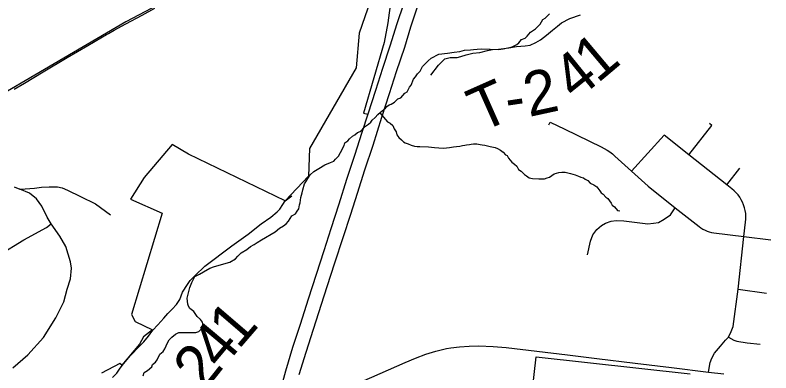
# Model space of a CAD drawing. Extents: x 0 to 34, y 0 to 22.
# Drawn here: x 6.8174 to 7.3039, y 19.3256 to 19.556 of the extents above; entities that cross this region are included whole.
import ezdxf

# ---------------------------------------------------------------- set-up
doc = ezdxf.new("R2010")
doc.units = 0
for name, color, linetype in [('GM_X_City_Street', 7, 'Continuous'), ('GM_X_Corporation', 7, 'Continuous'), ('GM_X_Interchange_Ramps', 7, 'Continuous'), ('GM_X_Interstate_Route', 7, 'Continuous'), ('GM_X_Minor_River', 7, 'Continuous'), ('GM_X_Rail_Line', 7, 'Continuous'), ('GM_X_State_Route', 7, 'Continuous'), ('GM_X_Township_Road', 7, 'Continuous'), ('GM_X_Township_Road_Text', 7, 'Continuous')]:
    doc.layers.add(name, color=color, linetype=linetype)

msp = doc.modelspace()

# ---------------------------------------------------------------- linework, layer by layer
at = {"layer": 'GM_X_City_Street'}
for points in [[(6.81589, 19.32886), (6.82565, 19.33727), (6.83569, 19.34839), (6.84355, 19.36113), (6.8487, 19.37144), (6.85087, 19.37957), (6.85304, 19.38608), (6.85359, 19.39313), (6.85301, 19.39712), (6.85164, 19.40198), (6.85007, 19.40696), (6.84621, 19.41355), (6.84065, 19.42155), (6.83792, 19.42593), (6.8346, 19.43296), (6.83109, 19.43764), (6.82661, 19.44134), (6.82052, 19.44391)], [(6.81673, 19.44547), (6.82052, 19.44391), (6.82375, 19.44422), (6.82982, 19.44448), (6.83442, 19.44522), (6.8394, 19.44541), (6.84476, 19.44534), (6.84757, 19.44471), (6.85102, 19.44336), (6.85944, 19.43922), (6.86908, 19.43456), (6.87875, 19.42736)], [(6.74455, 19.33541), (6.7558, 19.34885), (6.7566, 19.3498), (6.77313, 19.37018), (6.78863, 19.38622), (6.7928, 19.39075), (6.79464, 19.39275), (6.80676, 19.40143), (6.82307, 19.41137), (6.83765, 19.41924), (6.84065, 19.42155)]]:
    msp.add_lwpolyline(points, dxfattribs=at)
at = {"layer": 'GM_X_Corporation'}
for points in [[(7.05172, 19.58168), (7.03884, 19.54427), (7.03691, 19.5221), (7.00689, 19.47013), (7.00628, 19.45234), (6.9913, 19.43628), (6.92893, 19.46645), (6.91845, 19.47259), (6.90056, 19.45148), (6.89162, 19.43741), (6.91206, 19.42851), (6.89227, 19.36317), (6.89471, 19.35862), (6.90592, 19.35337), (6.90014, 19.34874), (6.89747, 19.34415), (6.88612, 19.33059), (6.88477, 19.33164), (6.87301, 19.32535)], [(7.14715, 19.28651), (7.15279, 19.336), (7.25192, 19.325)]]:
    msp.add_lwpolyline(points, dxfattribs=at)
at = {"layer": 'GM_X_Interchange_Ramps'}
msp.add_lwpolyline([(7.06191, 19.64238), (7.06361, 19.63881), (7.06489, 19.63273), (7.06529, 19.62895), (7.06598, 19.62338), (7.06592, 19.61888), (7.06554, 19.61394), (7.05951, 19.5669), (7.05814, 19.55752), (7.05733, 19.55092), (7.05493, 19.53838), (7.04172, 19.49288), (7.04452, 19.49216)], dxfattribs=at)
at = {"layer": 'GM_X_Interstate_Route'}
for points in [[(7.07599, 19.56039), (7.072, 19.54813), (7.06797, 19.53512), (7.0628, 19.51947), (7.0582, 19.50519), (7.05335, 19.49002), (7.04758, 19.47207), (7.04231, 19.45616), (7.03754, 19.44115), (7.03322, 19.42758), (7.0283, 19.41257), (7.02303, 19.39632), (7.01811, 19.38106), (7.01438, 19.36953), (7.00926, 19.35343), (7.00454, 19.33882), (7.00012, 19.3244)], [(7.06736, 19.56313), (7.06318, 19.55028), (7.05856, 19.53602), (7.05397, 19.52162), (7.04938, 19.50734), (7.04452, 19.49216)], [(7.04452, 19.49216), (7.04067, 19.48031), (7.03594, 19.46564), (7.03082, 19.45004), (7.02579, 19.43425), (7.02074, 19.41842), (7.01617, 19.40414), (7.01128, 19.38899), (7.00607, 19.37296), (7.0009, 19.35666), (6.99606, 19.34185), (6.9914, 19.32664), (6.98588, 19.30639), (6.98402, 19.29939), (6.98252, 19.29401), (6.98221, 19.29253)]]:
    msp.add_lwpolyline(points, dxfattribs=at)
at = {"layer": 'GM_X_Minor_River'}
for points in [[(6.95931, 19.39914), (6.96068, 19.40081), (6.96301, 19.40284), (6.96649, 19.40502), (6.96882, 19.40705), (6.97132, 19.40831), (6.97325, 19.40959), (6.97595, 19.41122), (6.97865, 19.41286), (6.98212, 19.41486), (6.98482, 19.41649), (6.98754, 19.41888), (6.99023, 19.42033), (6.99178, 19.42162), (6.99334, 19.42328), (6.99552, 19.42664), (6.99783, 19.4281), (6.99902, 19.42977), (7, 19.43126), (7.00045, 19.43372), (7.00086, 19.43503), (7.00133, 19.43863), (7.00175, 19.44013), (7.00216, 19.44164), (7.00259, 19.44352), (7.00364, 19.44729), (7.00462, 19.44859), (7.00522, 19.44971), (7.00621, 19.45139), (7.00739, 19.45307), (7.00972, 19.45528), (7.01281, 19.45729), (7.01667, 19.45965), (7.02051, 19.46107), (7.02262, 19.46196), (7.0236, 19.46326), (7.02555, 19.46511), (7.02694, 19.46754), (7.02914, 19.47203), (7.02975, 19.47372), (7.03149, 19.475), (7.03266, 19.4763), (7.03461, 19.47795), (7.03615, 19.47886), (7.0377, 19.48034), (7.03943, 19.48105), (7.04079, 19.48215), (7.04177, 19.48326), (7.04294, 19.48456), (7.04487, 19.48584), (7.04642, 19.48694), (7.04721, 19.48824), (7.04916, 19.49009), (7.05091, 19.49194), (7.05266, 19.49341), (7.05576, 19.49598), (7.05674, 19.49709), (7.0581, 19.4982), (7.05944, 19.49873), (7.06156, 19.5), (7.0637, 19.50203), (7.06562, 19.50274), (7.06835, 19.5057), (7.0697, 19.50662), (7.0713, 19.50961), (7.07228, 19.51091), (7.07389, 19.51466), (7.07507, 19.51633), (7.07645, 19.51819), (7.0782, 19.51986), (7.07961, 19.52285), (7.08116, 19.52433), (7.08331, 19.52655), (7.08525, 19.5282), (7.09007, 19.53092), (7.09578, 19.53153), (7.09997, 19.53218), (7.10378, 19.53265), (7.10665, 19.53333), (7.11045, 19.53361), (7.11255, 19.53394), (7.11483, 19.53407), (7.11788, 19.53418), (7.12869, 19.53389), (7.13155, 19.5342), (7.13575, 19.53504), (7.13728, 19.53556), (7.13862, 19.5361), (7.14036, 19.537), (7.14171, 19.5381), (7.14348, 19.54033), (7.14578, 19.54122), (7.14714, 19.54251), (7.1491, 19.54492), (7.15104, 19.54639), (7.15238, 19.54711), (7.15375, 19.54841), (7.15531, 19.55026), (7.15709, 19.55306), (7.15863, 19.55397), (7.15981, 19.55526)], [(7.15981, 19.55526), (7.16136, 19.55674)], [(7.05221, 19.49303), (7.05706, 19.48723), (7.05894, 19.48642), (7.06061, 19.48486), (7.0615, 19.48275), (7.0626, 19.48082), (7.06312, 19.47891), (7.0644, 19.47717), (7.06607, 19.47561), (7.06737, 19.47444), (7.0685, 19.47384), (7.07038, 19.47304), (7.07244, 19.47222), (7.07452, 19.4716), (7.07622, 19.47137), (7.07793, 19.47132), (7.08343, 19.47118), (7.08551, 19.47093), (7.08741, 19.47069), (7.09025, 19.47043), (7.0931, 19.47036), (7.09709, 19.47063), (7.09957, 19.47113), (7.10148, 19.47127), (7.10376, 19.47159), (7.10548, 19.47193), (7.10682, 19.47227), (7.10796, 19.47243), (7.10987, 19.47276), (7.11101, 19.47292), (7.11254, 19.47307), (7.11462, 19.47302), (7.11671, 19.47277), (7.11803, 19.47255), (7.11973, 19.47231), (7.12332, 19.47127), (7.12634, 19.47063), (7.12784, 19.47002), (7.12991, 19.46902), (7.13158, 19.46764), (7.13306, 19.46609), (7.13418, 19.46549), (7.1351, 19.46395), (7.13712, 19.46124), (7.13898, 19.46006), (7.14028, 19.45869), (7.14156, 19.45657), (7.14323, 19.45539), (7.14527, 19.45344), (7.14658, 19.45246), (7.14826, 19.45128), (7.15053, 19.45084), (7.15451, 19.45055), (7.15679, 19.45049), (7.15812, 19.45064), (7.15984, 19.45117), (7.16137, 19.4517), (7.16292, 19.4526), (7.16446, 19.4537), (7.16752, 19.45457), (7.16943, 19.4549), (7.17152, 19.45484), (7.17492, 19.454), (7.17793, 19.45316), (7.18, 19.45235), (7.1815, 19.45155), (7.1832, 19.45113), (7.18432, 19.45034), (7.18601, 19.44953), (7.18767, 19.44778), (7.18993, 19.44678), (7.19179, 19.4454), (7.19382, 19.44288), (7.19473, 19.44153), (7.19604, 19.44074), (7.1977, 19.4388), (7.19901, 19.43782), (7.20102, 19.43492), (7.20175, 19.43357), (7.20324, 19.43259), (7.20527, 19.43026), (7.20659, 19.42984)], [(6.89986, 19.32371), (6.90048, 19.32577), (6.9026, 19.32705), (6.90532, 19.32944), (6.90593, 19.33094), (6.90768, 19.33241), (6.90886, 19.33409), (6.91047, 19.33765), (6.9126, 19.3393), (6.91379, 19.34117), (6.91559, 19.34491), (6.91659, 19.34697), (6.91834, 19.34863), (6.92067, 19.35047), (6.92279, 19.35155), (6.9245, 19.3517), (6.93152, 19.35151), (6.9338, 19.35164), (6.93571, 19.35216), (6.93766, 19.3542), (6.93808, 19.35551), (6.93831, 19.35702), (6.93795, 19.35817), (6.93667, 19.35991), (6.93463, 19.36186), (6.93243, 19.36514), (6.92982, 19.36711), (6.92891, 19.36865), (6.92856, 19.3698), (6.92809, 19.37379), (6.92997, 19.38057), (6.9312, 19.38376), (6.933, 19.38769), (6.93608, 19.38913), (6.93859, 19.39077), (6.94264, 19.39313), (6.9457, 19.39419), (6.95565, 19.39696), (6.95931, 19.39914)]]:
    msp.add_lwpolyline(points, dxfattribs=at)
at = {"layer": 'GM_X_Rail_Line'}
msp.add_lwpolyline([(7.16666, 19.69799), (6.88858, 19.5517), (6.75005, 19.47049), (6.70933, 19.44446), (6.69366, 19.42791), (6.67358, 19.39914), (6.65363, 19.38387), (6.63306, 19.37462), (6.46537, 19.34794), (6.35756, 19.32849), (6.3445, 19.33077), (6.32664, 19.34017), (6.31455, 19.34079), (6.28029, 19.33452), (6.2685, 19.3267), (6.25312, 19.30824), (6.20517, 19.18488), (6.19916, 19.18173), (6.18438, 19.18787), (6.15614, 19.1781)], dxfattribs=at)
at = {"layer": 'GM_X_State_Route'}
for points in [[(6.88115, 19.5462), (6.88877, 19.5504), (6.89916, 19.55602), (6.90742, 19.56036)], [(6.81685, 19.5082), (6.82348, 19.5122), (6.83538, 19.51939), (6.85084, 19.52879), (6.86413, 19.53642), (6.8689, 19.5392), (6.87626, 19.54351), (6.87756, 19.54422), (6.88115, 19.5462)], [(7.03279, 19.31655), (7.03566, 19.31785), (7.04695, 19.32273), (7.0685, 19.33238), (7.07514, 19.33507), (7.08182, 19.33759), (7.08824, 19.33951), (7.09504, 19.34126), (7.09784, 19.3417), (7.10354, 19.34236), (7.10968, 19.34269), (7.11598, 19.34304), (7.12514, 19.34252), (7.13359, 19.34187), (7.17296, 19.33721), (7.19182, 19.3349), (7.21649, 19.33183), (7.24002, 19.32915), (7.2637, 19.32612), (7.27367, 19.32505)]]:
    msp.add_lwpolyline(points, dxfattribs=at)
at = {"layer": 'GM_X_Township_Road'}
for p, q in [((7.21423, 19.45553), (7.23516, 19.4787)), ((7.27561, 19.44671), (7.28405, 19.45738)), ((7.28293, 19.3794), (7.30113, 19.37691))]:
    msp.add_line(p, q, dxfattribs=at)
for points in [[(7.10425, 19.52938), (7.10778, 19.53046), (7.11204, 19.53148), (7.11647, 19.53199), (7.1215, 19.5331), (7.12465, 19.53387), (7.12865, 19.53412), (7.13513, 19.53497), (7.14024, 19.53574), (7.1457, 19.53625), (7.14893, 19.53668), (7.15268, 19.5383), (7.15567, 19.54), (7.1595, 19.54298), (7.16333, 19.54639), (7.16649, 19.54886), (7.16921, 19.55108), (7.17441, 19.5538), (7.18131, 19.55611)], [(7.08501, 19.51728), (7.08989, 19.52383), (7.09413, 19.52774), (7.09747, 19.52875), (7.1019, 19.52867), (7.10425, 19.52938)], [(7.1609, 19.48533), (7.16177, 19.48711), (7.17135, 19.48247), (7.1947, 19.47114), (7.19661, 19.47015), (7.19845, 19.46905), (7.20023, 19.46786), (7.20193, 19.46656), (7.20356, 19.46517), (7.21423, 19.45553), (7.22492, 19.44588), (7.24237, 19.43194), (7.25775, 19.41979), (7.25894, 19.41891), (7.2602, 19.41814), (7.26152, 19.41746), (7.26288, 19.41689), (7.26429, 19.41643), (7.26573, 19.41608), (7.26719, 19.41584), (7.28655, 19.41346), (7.30393, 19.41132)], [(7.25109, 19.4661), (7.26601, 19.48496), (7.26445, 19.4862)], [(7.2637, 19.32612), (7.26474, 19.33224), (7.26585, 19.33497), (7.26758, 19.33819), (7.27154, 19.34289), (7.27476, 19.3466), (7.27662, 19.34858), (7.27835, 19.35229), (7.27971, 19.35539), (7.28293, 19.3794), (7.28655, 19.41346), (7.28768, 19.42267), (7.28783, 19.42454), (7.28784, 19.42548), (7.28784, 19.42642), (7.2877, 19.42829), (7.28741, 19.43014), (7.28698, 19.43195), (7.28641, 19.43372), (7.2857, 19.43544), (7.28486, 19.4371), (7.28389, 19.43868), (7.2828, 19.44019), (7.28159, 19.44161), (7.28028, 19.44292), (7.27887, 19.44413), (7.27561, 19.44671), (7.25109, 19.4661), (7.23516, 19.4787)], [(6.98614, 19.4294), (6.98771, 19.43102), (6.98973, 19.43399), (6.99128, 19.43636), (6.99551, 19.43969)], [(6.89897, 19.34424), (6.90029, 19.34556), (6.90316, 19.34927), (6.90604, 19.35311), (6.90932, 19.35644), (6.91313, 19.36076), (6.91577, 19.36379), (6.91857, 19.36665), (6.92132, 19.36962), (6.92339, 19.37282), (6.92513, 19.37747), (6.92827, 19.38246), (6.93006, 19.38499), (6.93326, 19.38835), (6.93954, 19.39435), (6.95698, 19.4073), (6.96741, 19.41499), (6.97582, 19.42154), (6.98204, 19.42586), (6.98614, 19.4294)], [(7.18585, 19.40155), (7.18771, 19.41046), (7.18931, 19.41454), (7.19191, 19.41788), (7.19488, 19.42048), (7.19748, 19.42209), (7.2012, 19.42321), (7.20429, 19.42382), (7.20936, 19.42345), (7.22471, 19.4216), (7.2283, 19.42209), (7.23152, 19.42246), (7.23523, 19.42457), (7.23931, 19.42741), (7.24237, 19.43194)], [(7.27662, 19.34858), (7.28009, 19.34659), (7.28194, 19.3461), (7.28863, 19.34498), (7.29704, 19.34412)], [(6.88015, 19.32272), (6.88289, 19.32551), (6.88462, 19.32806), (6.88623, 19.33032), (6.89164, 19.33669), (6.89732, 19.34259), (6.89897, 19.34424)]]:
    msp.add_lwpolyline(points, dxfattribs=at)

# ---------------------------------------------------------------- texts
at = {"layer": 'GM_X_Township_Road_Text'}
for s, rotation, p in [('1', 40.0984, (7.19227, 19.51164)), ('4', 38.9929, (7.1782, 19.50025)), ('2', 12.2516, (7.14819, 19.49034)), ('T', 23.9538, (7.11715, 19.4802)), ('-', 8.4458, (7.13462, 19.48826)), ('1', 49.3462, (6.96117, 19.3401)), ('4', 50.0625, (6.95, 19.32676)), ('2', 51.4678, (6.93921, 19.31321))]:
    msp.add_text(s, height=0.02841, rotation=rotation, dxfattribs=at).set_placement(p)

doc.saveas('drawing.dxf')
